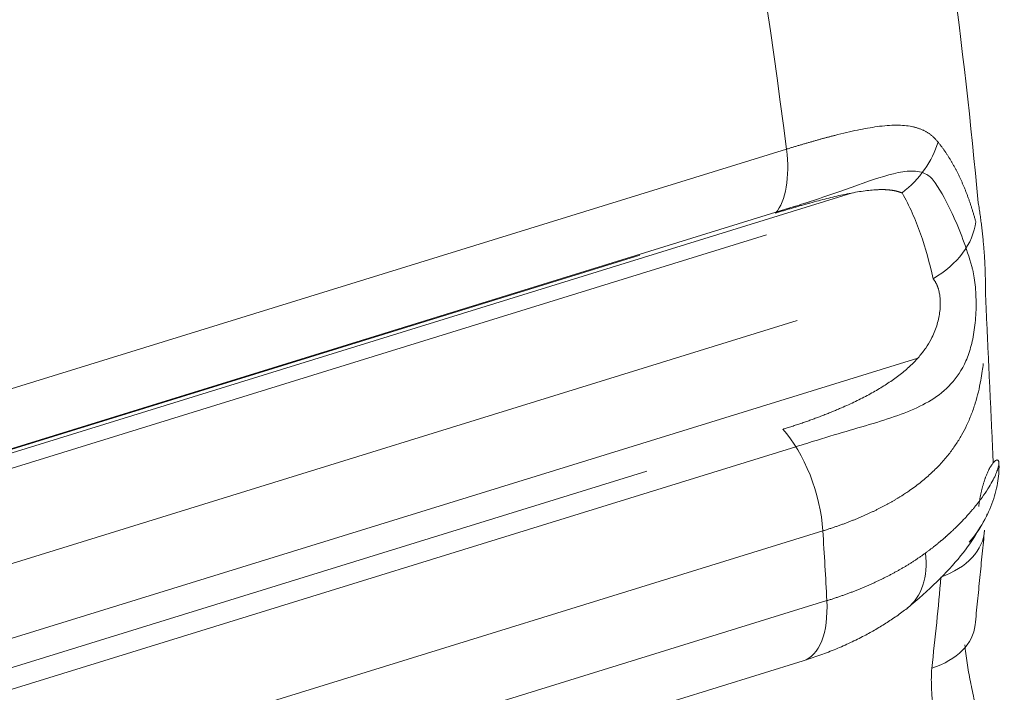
# Model space of a CAD drawing. Header units: millimetres. Extents: x 25069 to 61396, y 8621 to 21558.
# Tile 698 of 700: x 60739 to 60760, y 15465 to 15479. Entities that reach past the tile are written whole.
import ezdxf

# ---------------------------------------------------------------- set-up
doc = ezdxf.new("R2010")
doc.units = ezdxf.units.MM
doc.layers.add('10', color=7, linetype='Continuous')

msp = doc.modelspace()

# ---------------------------------------------------------------- linework, layer by layer
at = {"layer": '10', "color": 7, "linetype": 'Continuous', "lineweight": 20}
for p, q in [((60682.04, 15453.948), (60755.377, 15476.643)), ((60678.912, 15451.626), (60756.771, 15475.72)), ((60678.97, 15451.735), (60755.542, 15475.43)), ((60754.952, 15474.83), (60681.689, 15452.158)), ((60752.28, 15474.405), (60681.825, 15452.602)), ((60681.392, 15450.052), (60755.606, 15473.019)), ((60758.149, 15472.225), (60678.628, 15447.617)), ((60755.574, 15470.355), (60678.976, 15446.65)), ((60681.685, 15447.941), (60752.43, 15469.834)), ((60756.145, 15468.575), (60682.114, 15445.665)), ((60682.091, 15444.156), (60756.23, 15467.1)), ((60679.199, 15442.145), (60755.731, 15465.829))]:
    msp.add_line(p, q, dxfattribs=at)
for centre, major_axis, ratio, start_param, end_param in [((60714.549, 15491.574), (22.616, -73.081), 0.481571, 1.219382, 1.658871), ((60756.747, 15476.85), (1.728, 1.006), 0.771376, 4.891084, 5.60286), ((60754.31, 15477.033), (-0.591, 1.911), 0.481571, 3.441515, 4.360974), ((60757.402, 15475.039), (1.955, 0.423), 0.729073, 5.127725, 6.042948), ((60755.058, 15469.176), (0.591, -1.911), 0.481571, 1.106329, 2.350014), ((60714.549, 15491.574), (22.616, -73.081), 0.481571, 1.085248, 1.106329), ((60757.567, 15468.732), (1.993, -0.165), 0.639169, 5.331674, 6.300532), ((60756.701, 15468.519), (-1.222, 1.583), 0.677931, 3.14383, 3.997534), ((60755.14, 15467.739), (-0.591, 1.911), 0.481571, 3.141619, 4.22684), ((60757.374, 15466.803), (1.987, -0.228), 0.625389, 5.351615, 6.292908)]:
    msp.add_ellipse(centre, major_axis=major_axis, ratio=ratio, start_param=start_param, end_param=end_param, dxfattribs=at)
for points, knots in [([(60759.428, 15475.507), (60759.118, 15478.847), (60758.195, 15485.786), (60755.875, 15496.522), (60753.458, 15504.686), (60751.91, 15509.131), (60751.586, 15510.033)], [0, 0, 0, 0, 0.293694, 0.607175, 0.920073, 1, 1, 1, 1]), ([(60755.377, 15476.643), (60755.389, 15476.646), (60755.413, 15476.654), (60755.448, 15476.665), (60755.483, 15476.675), (60755.518, 15476.686), (60755.553, 15476.697), (60755.588, 15476.707), (60755.622, 15476.718), (60755.657, 15476.728), (60755.691, 15476.738), (60755.725, 15476.748), (60755.759, 15476.758), (60755.793, 15476.768), (60755.826, 15476.778), (60755.859, 15476.787), (60755.893, 15476.797), (60755.926, 15476.806), (60755.958, 15476.816), (60755.991, 15476.825), (60756.024, 15476.834), (60756.056, 15476.843), (60756.088, 15476.852), (60756.12, 15476.861), (60756.152, 15476.87), (60756.183, 15476.878), (60756.215, 15476.887), (60756.246, 15476.895), (60756.277, 15476.903), (60756.308, 15476.912), (60756.339, 15476.92), (60756.37, 15476.928), (60756.474, 15476.954), (60756.646, 15476.997), (60756.876, 15477.048), (60757.09, 15477.089), (60757.3, 15477.122), (60757.502, 15477.144), (60757.695, 15477.153), (60757.87, 15477.146), (60757.987, 15477.129), (60758.058, 15477.114), (60758.088, 15477.106), (60758.118, 15477.098), (60758.147, 15477.09), (60758.175, 15477.08), (60758.202, 15477.07), (60758.229, 15477.059), (60758.255, 15477.048), (60758.281, 15477.036), (60758.306, 15477.023), (60758.33, 15477.01), (60758.354, 15476.995), (60758.377, 15476.981), (60758.399, 15476.965), (60758.421, 15476.949), (60758.443, 15476.932), (60758.464, 15476.914), (60758.484, 15476.896), (60758.504, 15476.877), (60758.523, 15476.857), (60758.542, 15476.837), (60758.561, 15476.816), (60758.573, 15476.801), (60758.579, 15476.794)], [0, 0, 0, 0, 0.008284, 0.016553, 0.024808, 0.03305, 0.041277, 0.04949, 0.057689, 0.065875, 0.074047, 0.082206, 0.09035, 0.098482, 0.1066, 0.114705, 0.122796, 0.130875, 0.13894, 0.146993, 0.155032, 0.163059, 0.171073, 0.179075, 0.187064, 0.195041, 0.203005, 0.210957, 0.218897, 0.226824, 0.23474, 0.242644, 0.250535, 0.315839, 0.379097, 0.440371, 0.499729, 0.566471, 0.630335, 0.69147, 0.750045, 0.76207, 0.773975, 0.78576, 0.797427, 0.80898, 0.820419, 0.831748, 0.842968, 0.854082, 0.865092, 0.876, 0.88681, 0.897524, 0.908144, 0.918674, 0.929115, 0.939472, 0.949747, 0.959942, 0.970062, 0.98011, 0.990088, 1, 1, 1, 1]), ([(60758.579, 15476.794), (60758.584, 15476.786), (60758.596, 15476.771), (60758.614, 15476.748), (60758.632, 15476.725), (60758.649, 15476.702), (60758.666, 15476.679), (60758.684, 15476.655), (60758.701, 15476.631), (60758.717, 15476.607), (60758.734, 15476.583), (60758.751, 15476.558), (60758.767, 15476.533), (60758.783, 15476.508), (60758.8, 15476.483), (60758.816, 15476.457), (60758.831, 15476.431), (60758.847, 15476.405), (60758.863, 15476.379), (60758.878, 15476.353), (60758.893, 15476.326), (60758.908, 15476.299), (60758.923, 15476.272), (60758.938, 15476.245), (60758.953, 15476.217), (60758.967, 15476.189), (60758.982, 15476.161), (60758.996, 15476.133), (60759.01, 15476.105), (60759.024, 15476.076), (60759.038, 15476.047), (60759.051, 15476.018), (60759.065, 15475.988), (60759.078, 15475.959), (60759.091, 15475.929), (60759.105, 15475.899), (60759.117, 15475.869), (60759.13, 15475.838), (60759.143, 15475.807), (60759.155, 15475.776), (60759.168, 15475.745), (60759.18, 15475.714), (60759.192, 15475.682), (60759.204, 15475.65), (60759.215, 15475.618), (60759.227, 15475.586), (60759.238, 15475.553), (60759.25, 15475.521), (60759.261, 15475.488), (60759.272, 15475.455), (60759.283, 15475.421), (60759.293, 15475.388), (60759.304, 15475.354), (60759.314, 15475.32), (60759.325, 15475.286), (60759.335, 15475.251), (60759.345, 15475.216), (60759.354, 15475.181), (60759.364, 15475.146), (60759.37, 15475.123), (60759.374, 15475.111)], [0, 0, 0, 0, 0.015765, 0.03158, 0.047443, 0.063356, 0.079318, 0.095329, 0.111391, 0.127502, 0.143664, 0.159876, 0.176138, 0.192452, 0.208816, 0.225231, 0.241697, 0.258214, 0.274783, 0.291404, 0.308076, 0.3248, 0.341577, 0.358405, 0.375286, 0.392219, 0.409205, 0.426243, 0.443335, 0.460479, 0.477677, 0.494928, 0.512232, 0.529589, 0.547001, 0.564466, 0.581984, 0.599557, 0.617184, 0.634865, 0.6526, 0.670389, 0.688233, 0.706132, 0.724085, 0.742093, 0.760155, 0.778273, 0.796446, 0.814673, 0.832956, 0.851295, 0.869688, 0.888137, 0.906642, 0.925202, 0.943818, 0.962489, 0.981217, 1, 1, 1, 1]), ([(60758.518, 15475.934), (60758.467, 15476.013), (60758.406, 15476.068), (60758.243, 15476.162), (60758.132, 15476.181), (60757.897, 15476.179), (60757.771, 15476.157), (60757.37, 15476.06), (60757.079, 15475.955), (60756.448, 15475.731), (60756.105, 15475.61), (60755.678, 15475.473), (60755.61, 15475.452), (60755.541, 15475.431)], [0, 0, 0, 0, 0.09523, 0.09523, 0.237193, 0.237193, 0.379157, 0.379157, 0.663083, 0.663083, 0.947009, 0.947009, 1, 1, 1, 1]), ([(60757.818, 15475.717), (60757.814, 15475.719), (60757.807, 15475.722), (60757.795, 15475.726), (60757.784, 15475.731), (60757.772, 15475.735), (60757.76, 15475.739), (60757.748, 15475.743), (60757.736, 15475.747), (60757.723, 15475.75), (60757.711, 15475.753), (60757.698, 15475.757), (60757.685, 15475.76), (60757.672, 15475.763), (60757.659, 15475.765), (60757.645, 15475.768), (60757.631, 15475.771), (60757.618, 15475.773), (60757.603, 15475.775), (60757.589, 15475.777), (60757.575, 15475.779), (60757.56, 15475.78), (60757.545, 15475.782), (60757.53, 15475.783), (60757.515, 15475.784), (60757.499, 15475.786), (60757.484, 15475.786), (60757.468, 15475.787), (60757.452, 15475.788), (60757.436, 15475.788), (60757.419, 15475.789), (60757.402, 15475.789), (60757.386, 15475.789), (60757.369, 15475.789), (60757.351, 15475.788), (60757.334, 15475.788), (60757.316, 15475.787), (60757.298, 15475.787), (60757.28, 15475.786), (60757.262, 15475.785), (60757.244, 15475.783), (60757.182, 15475.779), (60757.074, 15475.768), (60756.915, 15475.746), (60756.745, 15475.716), (60756.573, 15475.681), (60756.401, 15475.642), (60756.23, 15475.6), (60756.054, 15475.555), (60755.907, 15475.515), (60755.794, 15475.483), (60755.715, 15475.461), (60755.635, 15475.438), (60755.555, 15475.415), (60755.475, 15475.391), (60755.394, 15475.367), (60755.312, 15475.343), (60755.229, 15475.318), (60755.174, 15475.301), (60755.146, 15475.292)], [0, 0, 0, 0, 0.00521, 0.010466, 0.015771, 0.021123, 0.026524, 0.031975, 0.037475, 0.043026, 0.048628, 0.054281, 0.059987, 0.065745, 0.071556, 0.07742, 0.083339, 0.089312, 0.095339, 0.101422, 0.107561, 0.113755, 0.120006, 0.126314, 0.132679, 0.139102, 0.145582, 0.152121, 0.158718, 0.165374, 0.172089, 0.178864, 0.185699, 0.192593, 0.199548, 0.206564, 0.21364, 0.220778, 0.227977, 0.235238, 0.24256, 0.249945, 0.308299, 0.369383, 0.433284, 0.500075, 0.560487, 0.622239, 0.68537, 0.749913, 0.777351, 0.804871, 0.832476, 0.860167, 0.887946, 0.915817, 0.943782, 0.971842, 1, 1, 1, 1]), ([(60758.519, 15475.934), (60758.652, 15475.73), (60758.769, 15475.512), (60759.042, 15474.931), (60759.179, 15474.551), (60759.293, 15474.16)], [0, 0, 0, 0, 0.389079, 0.389079, 1, 1, 1, 1]), ([(60758.473, 15473.906), (60758.402, 15474.233), (60758.315, 15474.55), (60758.102, 15475.157), (60757.975, 15475.447), (60757.818, 15475.717)], [0, 0, 0, 0, 0.5, 0.5, 1, 1, 1, 1]), ([(60755.575, 15470.352), (60755.73, 15470.402), (60755.881, 15470.45), (60756.268, 15470.569), (60756.498, 15470.637), (60756.942, 15470.767), (60757.157, 15470.829), (60757.767, 15471.02), (60758.125, 15471.15), (60758.586, 15471.435), (60758.728, 15471.546), (60758.975, 15471.816), (60759.081, 15471.973), (60759.21, 15472.269), (60759.247, 15472.376), (60759.309, 15472.611), (60759.334, 15472.739), (60759.369, 15473.007), (60759.379, 15473.153), (60759.384, 15473.444), (60759.379, 15473.592), (60759.355, 15473.862), (60759.336, 15473.987), (60759.305, 15474.115), (60759.299, 15474.138), (60759.293, 15474.16)], [0, 0, 0, 0, 0.067292, 0.067292, 0.175522, 0.175522, 0.283752, 0.283752, 0.500213, 0.500213, 0.608444, 0.608444, 0.716674, 0.716674, 0.770789, 0.770789, 0.824905, 0.824905, 0.87902, 0.87902, 0.933135, 0.933135, 0.98725, 0.98725, 1, 1, 1, 1]), ([(60755.297, 15470.721), (60755.313, 15470.726), (60755.346, 15470.736), (60755.395, 15470.752), (60755.444, 15470.767), (60755.492, 15470.783), (60755.54, 15470.799), (60755.588, 15470.815), (60755.636, 15470.831), (60755.683, 15470.847), (60755.731, 15470.863), (60755.778, 15470.879), (60755.825, 15470.896), (60755.871, 15470.913), (60755.917, 15470.929), (60755.963, 15470.946), (60756.009, 15470.963), (60756.055, 15470.98), (60756.1, 15470.997), (60756.145, 15471.015), (60756.19, 15471.032), (60756.235, 15471.05), (60756.28, 15471.068), (60756.324, 15471.086), (60756.368, 15471.104), (60756.411, 15471.122), (60756.455, 15471.14), (60756.586, 15471.196), (60756.798, 15471.291), (60757.079, 15471.432), (60757.338, 15471.578), (60757.581, 15471.733), (60757.804, 15471.897), (60758.004, 15472.07), (60758.174, 15472.248), (60758.316, 15472.431), (60758.422, 15472.605), (60758.498, 15472.764), (60758.55, 15472.906), (60758.589, 15473.046), (60758.614, 15473.185), (60758.626, 15473.309), (60758.627, 15473.414), (60758.622, 15473.504), (60758.61, 15473.588), (60758.597, 15473.649), (60758.585, 15473.69), (60758.578, 15473.713), (60758.57, 15473.735), (60758.562, 15473.756), (60758.553, 15473.777), (60758.543, 15473.798), (60758.533, 15473.817), (60758.522, 15473.836), (60758.511, 15473.855), (60758.499, 15473.873), (60758.486, 15473.89), (60758.477, 15473.9), (60758.473, 15473.906)], [0, 0, 0, 0, 0.009829, 0.019638, 0.029428, 0.039197, 0.048948, 0.058679, 0.068391, 0.078084, 0.087758, 0.097414, 0.107052, 0.116671, 0.126273, 0.135856, 0.145423, 0.154972, 0.164504, 0.174019, 0.183517, 0.192999, 0.202464, 0.211913, 0.221347, 0.230764, 0.240167, 0.249554, 0.316161, 0.379887, 0.440831, 0.499103, 0.558063, 0.612226, 0.661842, 0.707233, 0.74882, 0.777167, 0.803501, 0.828174, 0.851614, 0.874318, 0.890125, 0.905728, 0.92135, 0.937214, 0.9422, 0.947212, 0.952255, 0.957336, 0.96246, 0.967633, 0.972861, 0.978149, 0.983502, 0.988925, 0.994423, 1, 1, 1, 1]), ([(60759.533, 15472.115), (60759.527, 15472.059), (60759.512, 15471.938), (60759.479, 15471.736), (60759.431, 15471.508), (60759.365, 15471.267), (60759.282, 15471.03), (60759.186, 15470.805), (60759.075, 15470.592), (60758.95, 15470.39), (60758.805, 15470.19), (60758.638, 15469.994), (60758.446, 15469.801), (60758.228, 15469.612), (60758.054, 15469.481), (60757.939, 15469.402), (60757.893, 15469.371), (60757.847, 15469.341), (60757.799, 15469.31), (60757.75, 15469.28), (60757.701, 15469.25), (60757.651, 15469.22), (60757.599, 15469.19), (60757.547, 15469.161), (60757.494, 15469.131), (60757.44, 15469.102), (60757.385, 15469.073), (60757.328, 15469.045), (60757.271, 15469.016), (60757.213, 15468.988), (60757.154, 15468.96), (60757.094, 15468.932), (60757.033, 15468.905), (60756.971, 15468.878), (60756.908, 15468.851), (60756.844, 15468.824), (60756.778, 15468.798), (60756.712, 15468.772), (60756.645, 15468.746), (60756.577, 15468.72), (60756.507, 15468.695), (60756.437, 15468.67), (60756.366, 15468.646), (60756.293, 15468.622), (60756.22, 15468.598), (60756.17, 15468.582), (60756.145, 15468.575)], [0, 0, 0, 0, 0.027956, 0.061507, 0.105789, 0.151799, 0.199737, 0.249777, 0.296098, 0.344732, 0.395765, 0.449273, 0.505323, 0.563973, 0.625274, 0.636066, 0.646943, 0.657905, 0.668952, 0.680085, 0.691304, 0.702608, 0.713998, 0.725474, 0.737036, 0.748684, 0.760419, 0.772241, 0.78415, 0.796145, 0.808228, 0.820398, 0.832655, 0.844999, 0.857432, 0.869951, 0.882559, 0.895255, 0.908039, 0.92091, 0.933871, 0.946919, 0.960056, 0.973282, 0.986597, 1, 1, 1, 1]), ([(60758.312, 15468.107), (60758.32, 15468.113), (60758.337, 15468.125), (60758.361, 15468.142), (60758.384, 15468.16), (60758.407, 15468.177), (60758.429, 15468.194), (60758.451, 15468.211), (60758.472, 15468.227), (60758.492, 15468.243), (60758.512, 15468.259), (60758.532, 15468.275), (60758.551, 15468.29), (60758.569, 15468.305), (60758.587, 15468.319), (60758.604, 15468.334), (60758.621, 15468.348), (60758.637, 15468.361), (60758.653, 15468.375), (60758.669, 15468.388), (60758.684, 15468.4), (60758.698, 15468.413), (60758.712, 15468.425), (60758.726, 15468.437), (60758.739, 15468.448), (60758.751, 15468.459), (60758.763, 15468.47), (60758.775, 15468.481), (60758.787, 15468.491), (60758.797, 15468.501), (60758.808, 15468.51), (60758.818, 15468.519), (60758.828, 15468.528), (60758.837, 15468.537), (60758.846, 15468.545), (60758.854, 15468.553), (60758.863, 15468.56), (60758.87, 15468.568), (60758.878, 15468.574), (60758.885, 15468.581), (60758.891, 15468.587), (60758.919, 15468.614), (60758.968, 15468.661), (60759.034, 15468.726), (60759.096, 15468.79), (60759.155, 15468.852), (60759.209, 15468.911), (60759.259, 15468.968), (60759.306, 15469.023), (60759.394, 15469.129), (60759.51, 15469.279), (60759.633, 15469.461), (60759.726, 15469.619), (60759.791, 15469.753), (60759.829, 15469.851), (60759.85, 15469.919), (60759.86, 15469.968), (60759.864, 15470.008), (60759.863, 15470.03), (60759.86, 15470.041), (60759.86, 15470.042)], [0, 0, 0, 0, 0.007766, 0.015396, 0.022889, 0.030246, 0.037466, 0.044549, 0.051496, 0.058306, 0.064979, 0.071516, 0.077916, 0.08418, 0.090307, 0.096298, 0.102152, 0.107869, 0.11345, 0.118894, 0.124201, 0.129372, 0.134407, 0.139304, 0.144065, 0.14869, 0.153178, 0.157529, 0.161744, 0.165822, 0.169764, 0.173569, 0.177237, 0.180769, 0.184164, 0.187423, 0.190545, 0.19353, 0.196379, 0.199091, 0.201667, 0.204106, 0.232352, 0.259806, 0.28647, 0.312344, 0.337428, 0.361723, 0.385231, 0.407952, 0.499323, 0.585806, 0.667506, 0.744544, 0.817064, 0.862084, 0.906045, 0.948996, 0.990989, 1, 1, 1, 1]), ([(60759.236, 15468.334), (60759.351, 15468.472), (60759.55, 15468.754), (60759.751, 15469.204), (60759.857, 15469.64), (60759.871, 15469.9), (60759.863, 15470.025)], [0, 0, 0, 0, 0.251198, 0.501536, 0.750681, 1, 1, 1, 1]), ([(60759.86, 15470.042), (60759.859, 15470.049), (60759.854, 15470.06), (60759.843, 15470.072), (60759.827, 15470.075), (60759.807, 15470.069), (60759.784, 15470.054), (60759.755, 15470.027), (60759.719, 15469.983), (60759.676, 15469.915), (60759.632, 15469.83), (60759.599, 15469.753), (60759.579, 15469.699), (60759.57, 15469.675), (60759.561, 15469.65), (60759.553, 15469.624), (60759.545, 15469.598), (60759.536, 15469.571), (60759.528, 15469.543), (60759.52, 15469.515), (60759.513, 15469.486), (60759.505, 15469.456), (60759.498, 15469.426), (60759.491, 15469.395), (60759.484, 15469.364), (60759.477, 15469.331), (60759.471, 15469.298), (60759.464, 15469.265), (60759.458, 15469.231), (60759.453, 15469.196), (60759.447, 15469.16), (60759.442, 15469.124), (60759.439, 15469.1), (60759.437, 15469.087)], [0, 0, 0, 0, 0.050387, 0.113601, 0.175583, 0.236435, 0.296264, 0.35518, 0.438582, 0.519731, 0.599038, 0.676944, 0.693045, 0.709043, 0.724944, 0.740751, 0.75647, 0.772106, 0.787662, 0.803144, 0.818557, 0.833906, 0.849195, 0.864431, 0.879618, 0.894762, 0.909867, 0.924939, 0.939985, 0.955008, 0.970014, 0.98501, 1, 1, 1, 1]), ([(60757.925, 15466.937), (60758.39, 15467.323), (60758.944, 15467.858), (60759.426, 15468.559), (60759.569, 15468.818), (60759.618, 15468.932)], [0, 0, 0, 0, 0.51691, 0.762693, 1, 1, 1, 1]), ([(60756.23, 15467.1), (60756.242, 15467.103), (60756.266, 15467.111), (60756.303, 15467.122), (60756.339, 15467.134), (60756.375, 15467.146), (60756.411, 15467.158), (60756.447, 15467.17), (60756.482, 15467.182), (60756.518, 15467.194), (60756.553, 15467.206), (60756.588, 15467.219), (60756.623, 15467.232), (60756.658, 15467.244), (60756.693, 15467.257), (60756.728, 15467.27), (60756.763, 15467.283), (60756.797, 15467.296), (60756.831, 15467.31), (60756.865, 15467.323), (60756.899, 15467.337), (60756.933, 15467.351), (60756.967, 15467.365), (60757, 15467.378), (60757.034, 15467.393), (60757.067, 15467.407), (60757.1, 15467.421), (60757.133, 15467.436), (60757.166, 15467.45), (60757.198, 15467.465), (60757.231, 15467.48), (60757.263, 15467.495), (60757.295, 15467.51), (60757.327, 15467.525), (60757.359, 15467.54), (60757.391, 15467.555), (60757.422, 15467.571), (60757.454, 15467.587), (60757.485, 15467.602), (60757.516, 15467.618), (60757.547, 15467.634), (60757.577, 15467.65), (60757.608, 15467.666), (60757.638, 15467.683), (60757.668, 15467.699), (60757.698, 15467.716), (60757.728, 15467.732), (60757.758, 15467.749), (60757.787, 15467.766), (60757.816, 15467.783), (60757.846, 15467.8), (60757.874, 15467.817), (60757.903, 15467.834), (60757.932, 15467.852), (60757.96, 15467.869), (60757.988, 15467.887), (60758.016, 15467.905), (60758.044, 15467.923), (60758.072, 15467.94), (60758.099, 15467.958), (60758.127, 15467.977), (60758.154, 15467.995), (60758.181, 15468.013), (60758.207, 15468.032), (60758.234, 15468.05), (60758.26, 15468.069), (60758.286, 15468.088), (60758.304, 15468.1), (60758.312, 15468.107)], [0, 0, 0, 0, 0.015052, 0.030106, 0.045164, 0.060223, 0.075286, 0.090351, 0.105418, 0.120489, 0.135562, 0.150638, 0.165717, 0.180798, 0.195882, 0.210969, 0.22606, 0.241152, 0.256248, 0.271347, 0.286449, 0.301554, 0.316661, 0.331772, 0.346886, 0.362003, 0.377123, 0.392246, 0.407372, 0.422502, 0.437635, 0.452771, 0.46791, 0.483052, 0.498198, 0.513347, 0.528499, 0.543655, 0.558814, 0.573977, 0.589143, 0.604312, 0.619485, 0.634661, 0.649841, 0.665025, 0.680212, 0.695402, 0.710596, 0.725794, 0.740996, 0.756201, 0.77141, 0.786622, 0.801838, 0.817058, 0.832282, 0.84751, 0.862741, 0.877977, 0.893216, 0.908459, 0.923706, 0.938957, 0.954212, 0.96947, 0.984733, 1, 1, 1, 1]), ([(60759.144, 15466.166), (60759.15, 15466.107), (60759.163, 15465.98), (60759.19, 15465.787), (60759.223, 15465.588), (60759.26, 15465.388), (60759.303, 15465.186), (60759.353, 15464.965), (60759.411, 15464.724), (60759.477, 15464.467), (60759.554, 15464.175), (60759.64, 15463.853), (60759.73, 15463.505), (60759.813, 15463.162), (60759.863, 15462.924), (60759.89, 15462.782), (60759.899, 15462.732), (60759.907, 15462.682), (60759.915, 15462.633), (60759.923, 15462.583), (60759.93, 15462.534), (60759.937, 15462.485), (60759.944, 15462.436), (60759.95, 15462.387), (60759.955, 15462.339), (60759.96, 15462.29), (60759.964, 15462.243), (60759.968, 15462.195), (60759.971, 15462.147), (60759.974, 15462.1), (60759.976, 15462.053), (60759.977, 15462.006), (60759.978, 15461.96), (60759.978, 15461.914), (60759.977, 15461.868), (60759.976, 15461.822), (60759.974, 15461.777), (60759.972, 15461.747), (60759.971, 15461.732)], [0, 0, 0, 0, 0.035583, 0.074856, 0.112898, 0.151262, 0.190153, 0.229762, 0.279948, 0.331047, 0.383371, 0.456968, 0.532423, 0.610368, 0.691378, 0.703924, 0.716539, 0.729223, 0.741979, 0.754808, 0.767711, 0.780691, 0.793749, 0.806887, 0.820105, 0.833407, 0.846793, 0.860264, 0.873822, 0.887469, 0.901206, 0.915035, 0.928956, 0.942971, 0.957082, 0.97129, 0.985595, 1, 1, 1, 1]), ([(60758.194, 15463.371), (60758.199, 15463.376), (60758.207, 15463.386), (60758.219, 15463.402), (60758.231, 15463.417), (60758.243, 15463.433), (60758.254, 15463.448), (60758.266, 15463.464), (60758.277, 15463.48), (60758.287, 15463.495), (60758.297, 15463.511), (60758.308, 15463.527), (60758.317, 15463.543), (60758.327, 15463.559), (60758.336, 15463.576), (60758.345, 15463.592), (60758.354, 15463.608), (60758.362, 15463.625), (60758.37, 15463.641), (60758.378, 15463.658), (60758.386, 15463.675), (60758.393, 15463.691), (60758.4, 15463.708), (60758.407, 15463.725), (60758.414, 15463.742), (60758.42, 15463.759), (60758.426, 15463.777), (60758.445, 15463.831), (60758.471, 15463.927), (60758.494, 15464.071), (60758.506, 15464.222), (60758.506, 15464.367), (60758.5, 15464.503), (60758.49, 15464.632), (60758.478, 15464.768), (60758.464, 15464.913), (60758.455, 15465.023), (60758.449, 15465.095), (60758.447, 15465.129), (60758.445, 15465.164), (60758.443, 15465.197), (60758.441, 15465.231), (60758.44, 15465.265), (60758.439, 15465.298), (60758.438, 15465.331), (60758.437, 15465.364), (60758.437, 15465.396), (60758.436, 15465.428), (60758.437, 15465.46), (60758.437, 15465.491), (60758.438, 15465.522), (60758.439, 15465.552), (60758.44, 15465.582), (60758.441, 15465.612), (60758.443, 15465.641), (60758.445, 15465.66), (60758.445, 15465.669)], [0, 0, 0, 0, 0.010609, 0.021133, 0.031572, 0.041927, 0.052198, 0.062385, 0.072491, 0.082515, 0.092459, 0.102322, 0.112107, 0.121812, 0.131441, 0.140992, 0.150468, 0.159868, 0.169195, 0.178448, 0.187629, 0.196739, 0.205778, 0.214748, 0.22365, 0.232485, 0.241254, 0.249957, 0.314802, 0.377762, 0.439454, 0.500533, 0.544903, 0.591852, 0.641587, 0.694281, 0.750082, 0.763008, 0.775956, 0.788925, 0.801918, 0.814934, 0.827974, 0.841039, 0.85413, 0.867247, 0.880391, 0.893562, 0.906761, 0.91999, 0.933247, 0.946535, 0.959854, 0.973204, 0.986586, 1, 1, 1, 1])]:
    msp.add_open_spline(points, degree=3, knots=knots, dxfattribs=at)
for points, degree in [([(60759.579, 15473.594), (60759.591, 15474.516), (60759.428, 15475.507)], 2), ([(60759.744, 15470.025), (60759.579, 15473.594)], 1), ([(60759.362, 15466.586), (60759.561, 15468.589)], 1), ([(60758.445, 15465.669), (60758.519, 15466.316), (60758.585, 15466.96), (60758.638, 15467.599)], 3), ([(60755.728, 15465.828), (60757.001, 15466.223), (60757.925, 15466.937)], 2)]:
    msp.add_open_spline(points, degree=degree, dxfattribs=at)

doc.saveas('drawing.dxf')
